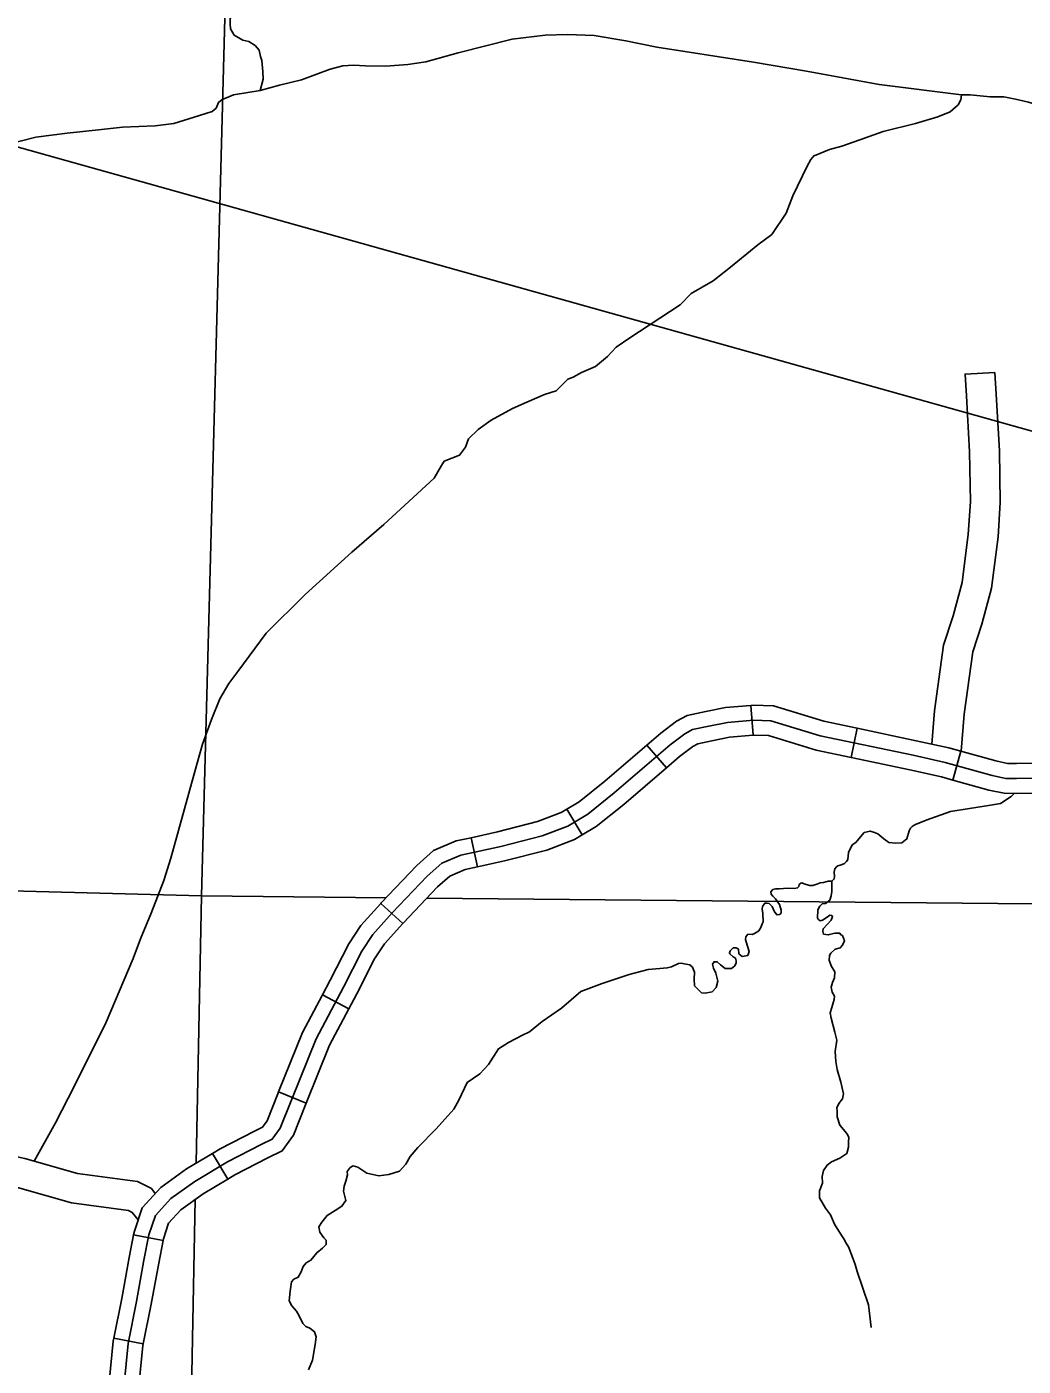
# Model space of a CAD drawing. Extents: x 1369979 to 1371646, y 379997 to 381064.
# Drawn here: x 1370600 to 1370658.6, y 380459 to 380537.7 of the extents above; entities that cross this region are included whole.
import ezdxf

# ---------------------------------------------------------------- set-up
doc = ezdxf.new("R2010")
doc.units = 0
doc.layers.add('Default', color=7, linetype='Continuous')
doc.layers.add('R_Border Notes', color=7, linetype='Continuous')

msp = doc.modelspace()

# ---------------------------------------------------------------- linework, layer by layer
at = {"layer": 'Default'}
msp.add_line((1370478.05, 380564.69), (1370729.894, 380494.17), dxfattribs=at)
at = {"layer": 'R_Border Notes'}
for p, q in [((1370642.764, 380496.09), (1370642.615, 380497.842)), ((1370648.519, 380494.781), (1370648.88, 380496.501)), ((1370637.655, 380494.179), (1370636.511, 380495.513)), ((1370654.504, 380493.461), (1370654.977, 380495.154)), ((1370632.707, 380490.239), (1370631.802, 380491.746)), ((1370626.544, 380488.352), (1370626.167, 380490.069)), ((1370622.163, 380485.034), (1370620.854, 380486.207)), ((1370618.991, 380480.016), (1370617.438, 380480.838)), ((1370616.481, 380474.468), (1370614.851, 380475.127)), ((1370611.869, 380470.002), (1370610.97, 380471.512)), ((1370608.055, 380466.393), (1370606.329, 380466.726)), ((1370606.889, 380460.31), (1370605.165, 380460.656))]:
    msp.add_line(p, q, dxfattribs=at)
for points in [[(1370611.948, 380547.852), (1370610.31, 380486.644)], [(1370614.465, 380539.079), (1370613.716, 380538.999), (1370613.236, 380538.957), (1370612.713, 380538.844), (1370612.374, 380538.759), (1370612.119, 380538.49), (1370612.006, 380538.207), (1370612.006, 380537.924), (1370612.021, 380537.627), (1370612.232, 380537.26), (1370612.755, 380536.948)], [(1370637.092, 380536.541), (1370635.27, 380536.908), (1370633.408, 380537.226), (1370631.849, 380537.284), (1370630.52, 380537.255), (1370628.586, 380537.024), (1370625.41, 380536.215), (1370623.51, 380535.68), (1370622.456, 380535.521), (1370621.156, 380535.42)], [(1370612.755, 380536.948), (1370613.109, 380536.878), (1370613.476, 380536.637), (1370613.702, 380536.368), (1370613.787, 380535.987), (1370613.858, 380535.76), (1370613.928, 380535.124), (1370613.942, 380534.671), (1370613.764, 380533.992)], [(1370655.011, 380533.745), (1370650.164, 380534.351), (1370645.888, 380535.129), (1370642.779, 380535.662), (1370638.748, 380536.296), (1370637.092, 380536.541)], [(1370621.156, 380535.42), (1370619.958, 380535.452), (1370619.265, 380535.481), (1370618.63, 380535.452), (1370617.879, 380535.249), (1370616.204, 380534.628), (1370614.905, 380534.31), (1370613.764, 380533.992), (1370612.205, 380533.747), (1370611.786, 380533.573), (1370611.527, 380533.472), (1370611.324, 380533.299), (1370611.18, 380532.952), (1370610.949, 380532.764), (1370610.574, 380532.648), (1370609.895, 380532.432), (1370608.697, 380532.056)], [(1370646.344, 380530.147), (1370647.246, 380530.53), (1370647.963, 380530.731), (1370649.037, 380531.089), (1370650.412, 380531.591), (1370652.303, 380532.05), (1370653.622, 380532.451), (1370654.338, 380532.753), (1370654.811, 380533.154), (1370654.968, 380533.455), (1370655.011, 380533.745)], [(1370660.77, 380532.809), (1370659.834, 380533.054), (1370658.941, 380533.313), (1370658.178, 380533.486), (1370657.502, 380533.616), (1370656.696, 380533.63), (1370655.515, 380533.745), (1370655.011, 380533.745)], [(1370608.697, 380532.056), (1370607.603, 380531.911), (1370605.682, 380531.839), (1370604.267, 380531.68), (1370602.42, 380531.492), (1370600.586, 380531.247)], [(1370600.586, 380531.247), (1370599.047, 380530.864), (1370597.69, 380530.358), (1370596.665, 380529.838), (1370595.64, 380529.086), (1370594.34, 380528.132), (1370593.633, 380527.381), (1370592.969, 380526.109), (1370592.074, 380524.057)], [(1370643.855, 380525.524), (1370644.696, 380526.791), (1370645.083, 380527.81), (1370645.928, 380529.545), (1370646.143, 380529.946), (1370646.344, 380530.176), (1370646.344, 380530.147)], [(1370637.268, 380520.622), (1370638.469, 380521.394), (1370639.113, 380522.068), (1370640.403, 380522.799), (1370641.434, 380523.602), (1370643.024, 380524.922), (1370643.855, 380525.524)], [(1370631.168, 380516.341), (1370631.867, 380517.023), (1370632.168, 380517.152), (1370632.669, 380517.41), (1370633.486, 380517.769), (1370634.202, 380518.357), (1370634.704, 380518.913), (1370635.506, 380519.461), (1370637.268, 380520.622)], [(1370653.26, 380495.573), (1370653.423, 380497.536), (1370653.959, 380501.399), (1370654.525, 380503.123), (1370655.05, 380505.078), (1370655.405, 380507.917), (1370655.531, 380509.814), (1370655.48, 380512.748), (1370655.298, 380516.047), (1370655.223, 380517.324), (1370656.978, 380517.427)], [(1370656.978, 380517.427), (1370657.053, 380516.147), (1370657.237, 380512.812), (1370657.29, 380509.771), (1370657.156, 380507.75), (1370656.78, 380504.739), (1370656.21, 380502.62), (1370655.679, 380501.001), (1370655.171, 380497.342), (1370654.989, 380495.15)], [(1370624.58, 380512.203), (1370625.495, 380512.569), (1370625.839, 380513.028), (1370626.025, 380513.516), (1370626.584, 380514.075), (1370627.343, 380514.62), (1370628.604, 380515.308), (1370629.449, 380515.667), (1370630.48, 380516.126), (1370631.168, 380516.341)], [(1370621.044, 380508.484), (1370624.006, 380511.214), (1370624.436, 380511.945), (1370624.58, 380512.203)], [(1370612.451, 380499.834), (1370614.124, 380502.102), (1370616.416, 380504.368), (1370619.153, 380506.849), (1370621.044, 380508.484)], [(1370608.97, 380490.497), (1370609.93, 380493.969), (1370610.374, 380495.561), (1370610.904, 380497.023), (1370611.405, 380498.228), (1370611.921, 380499.131), (1370612.451, 380499.834)], [(1370636.511, 380495.513), (1370637.32, 380496.207), (1370638.253, 380496.914), (1370638.885, 380497.259), (1370639.983, 380497.497), (1370641.131, 380497.716), (1370642.615, 380497.842)], [(1370642.615, 380497.842), (1370642.761, 380497.854), (1370643.945, 380497.824), (1370646.911, 380496.914), (1370648.88, 380496.501)], [(1370605.53, 380455.553), (1370605.999, 380460.342), (1370606.493, 380462.807), (1370606.936, 380465.23), (1370607.222, 380466.715), (1370607.607, 380467.861), (1370608.518, 380468.851), (1370609.924, 380469.867), (1370611.85, 380471.014), (1370613.829, 380472.038), (1370614.479, 380472.351), (1370614.948, 380473.002), (1370615.625, 380474.695), (1370617.056, 380478.239), (1370618.67, 380481.287), (1370619.737, 380483.397), (1370620.388, 380484.372), (1370621.533, 380485.648), (1370623.59, 380487.811), (1370624.441, 380488.567), (1370625.56, 380489.035), (1370627.929, 380489.557), (1370630.35, 380490.182), (1370631.859, 380490.755), (1370633.031, 380491.458), (1370634.593, 380492.709), (1370637.872, 380495.523), (1370638.731, 380496.174), (1370639.195, 380496.427), (1370640.158, 380496.635), (1370641.251, 380496.844), (1370642.787, 380496.974), (1370643.802, 380496.948), (1370646.691, 380496.062), (1370652.158, 380494.916), (1370654.053, 380494.499)], [(1370648.88, 380496.501), (1370652.342, 380495.775), (1370654.265, 380495.352), (1370654.977, 380495.154)], [(1370631.802, 380491.746), (1370632.528, 380492.182), (1370634.032, 380493.386), (1370636.511, 380495.513)], [(1370637.655, 380494.179), (1370638.425, 380494.839), (1370639.21, 380495.434), (1370639.504, 380495.595), (1370640.333, 380495.774), (1370641.371, 380495.972), (1370642.764, 380496.09)], [(1370642.764, 380496.09), (1370642.813, 380496.094), (1370643.659, 380496.073), (1370646.472, 380495.21), (1370648.519, 380494.781)], [(1370648.519, 380494.781), (1370651.973, 380494.057), (1370653.84, 380493.646), (1370654.504, 380493.461)], [(1370654.977, 380495.154), (1370657.024, 380494.582), (1370657.723, 380494.436), (1370658.234, 380494.425), (1370659.365, 380494.45), (1370660.793, 380494.509)], [(1370632.707, 380490.239), (1370633.534, 380490.735), (1370635.154, 380492.032), (1370637.655, 380494.179)], [(1370654.053, 380494.499), (1370656.816, 380493.728), (1370657.623, 380493.559), (1370658.234, 380493.546), (1370659.393, 380493.572)], [(1370654.504, 380493.461), (1370656.607, 380492.874), (1370657.522, 380492.682), (1370658.235, 380492.666), (1370659.421, 380492.693), (1370660.865, 380492.752)], [(1370654.363, 380491.61), (1370656.593, 380491.96), (1370657.295, 380492.089), (1370657.926, 380492.491), (1370658.102, 380492.663)], [(1370626.167, 380490.069), (1370627.725, 380490.412), (1370630.083, 380491.021), (1370631.474, 380491.549), (1370631.802, 380491.746)], [(1370652.234, 380490.814), (1370652.3, 380490.85), (1370652.93, 380491.108), (1370654.363, 380491.61)], [(1370648.796, 380489.791), (1370649.166, 380490.246), (1370649.295, 380490.368), (1370649.638, 380490.461), (1370649.889, 380490.383), (1370650.083, 380490.289), (1370650.448, 380489.995), (1370650.742, 380489.795), (1370651.143, 380489.744), (1370651.508, 380489.773), (1370651.795, 380490.003), (1370651.923, 380490.483), (1370652.017, 380490.626), (1370652.11, 380490.72), (1370652.234, 380490.814)], [(1370608.97, 380490.497), (1370608.511, 380488.863), (1370608.096, 380487.558), (1370607.351, 380485.636), (1370606.735, 380484.13), (1370606.309, 380482.963)], [(1370620.854, 380486.207), (1370620.888, 380486.245), (1370622.978, 380488.444), (1370623.967, 380489.321), (1370625.294, 380489.877), (1370626.167, 380490.069)], [(1370626.544, 380488.352), (1370628.133, 380488.702), (1370630.616, 380489.343), (1370632.245, 380489.961), (1370632.707, 380490.239)], [(1370648.324, 380488.798), (1370648.365, 380489.195), (1370648.58, 380489.647), (1370648.796, 380489.791)], [(1370544.495, 380488.373), (1370610.31, 380486.644)], [(1370622.163, 380485.034), (1370622.179, 380485.052), (1370624.201, 380487.178), (1370624.915, 380487.812), (1370625.827, 380488.194), (1370626.544, 380488.352)], [(1370647.527, 380488.041), (1370647.555, 380488.242), (1370647.656, 380488.356), (1370647.735, 380488.414), (1370647.878, 380488.457), (1370647.992, 380488.493), (1370648.121, 380488.557), (1370648.25, 380488.665), (1370648.324, 380488.798)], [(1370645.192, 380487.08), (1370645.371, 380487.116), (1370645.449, 380487.209), (1370645.471, 380487.324), (1370645.557, 380487.396), (1370645.614, 380487.41), (1370645.757, 380487.353), (1370646.065, 380487.252), (1370646.259, 380487.267), (1370646.495, 380487.338), (1370646.689, 380487.41), (1370646.889, 380487.446), (1370647.176, 380487.525), (1370647.391, 380487.525), (1370647.527, 380487.647), (1370647.541, 380487.797), (1370647.527, 380488.041)], [(1370647.391, 380487.525), (1370647.39, 380486.908), (1370647.347, 380486.65), (1370647.261, 380486.406), (1370647.017, 380486.205), (1370646.817, 380486.177), (1370646.673, 380486.048), (1370646.559, 380485.832), (1370646.544, 380485.331), (1370646.602, 380485.259), (1370646.702, 380485.187), (1370646.845, 380485.23), (1370647.117, 380485.402), (1370647.275, 380485.517), (1370647.375, 380485.503), (1370647.418, 380485.431), (1370647.347, 380485.23), (1370647.103, 380484.972), (1370646.874, 380484.714), (1370646.86, 380484.556), (1370646.903, 380484.398)], [(1370643.34, 380485.128), (1370643.322, 380485.617), (1370643.286, 380485.876), (1370643.315, 380486.033), (1370643.437, 380486.213), (1370643.566, 380486.227), (1370643.694, 380486.205), (1370643.881, 380486.019), (1370643.995, 380485.746), (1370644.146, 380485.546), (1370644.325, 380485.553), (1370644.396, 380485.653), (1370644.411, 380485.818), (1370644.311, 380486.148), (1370644.074, 380486.471), (1370643.909, 380486.628), (1370643.809, 380486.757), (1370643.788, 380486.894), (1370643.917, 380487.023), (1370644.067, 380487.059), (1370644.296, 380487.073), (1370644.805, 380487.102), (1370645.192, 380487.08)], [(1370610.31, 380486.644), (1370609.996, 380470.933)], [(1370610.31, 380486.644), (1370621.171, 380486.543)], [(1370617.438, 380480.838), (1370617.889, 380481.691), (1370618.977, 380483.841), (1370619.692, 380484.912), (1370620.854, 380486.207)], [(1370623.576, 380486.521), (1370671.824, 380486.072)], [(1370618.991, 380480.016), (1370619.451, 380480.883), (1370620.498, 380482.953), (1370621.084, 380483.832), (1370622.163, 380485.034)], [(1370636.599, 380482.329), (1370637.71, 380482.418), (1370637.953, 380482.476), (1370638.369, 380482.676), (1370638.541, 380482.691), (1370638.698, 380482.648), (1370639.028, 380482.59), (1370639.185, 380482.461), (1370639.3, 380482.174), (1370639.286, 380481.759), (1370639.3, 380481.371), (1370639.515, 380481.156), (1370639.715, 380480.956), (1370639.945, 380480.941), (1370640.346, 380481.013), (1370640.589, 380481.257), (1370640.675, 380481.63), (1370640.561, 380482.103), (1370640.432, 380482.404), (1370640.36, 380482.633), (1370640.46, 380482.777), (1370640.647, 380482.777), (1370640.847, 380482.605), (1370641.105, 380482.39), (1370641.478, 380482.39), (1370641.678, 380482.547), (1370641.764, 380482.719), (1370641.764, 380482.834), (1370641.721, 380482.992), (1370641.592, 380483.063), (1370641.392, 380483.236), (1370641.363, 380483.307), (1370641.406, 380483.422), (1370641.578, 380483.594), (1370641.75, 380483.594), (1370641.893, 380483.522), (1370641.907, 380483.25), (1370642.108, 380483.092), (1370642.437, 380483.15), (1370642.523, 380483.379), (1370642.409, 380483.752), (1370642.308, 380484.096), (1370642.323, 380484.239), (1370642.452, 380484.397), (1370642.695, 380484.383), (1370642.839, 380484.44), (1370643.082, 380484.598), (1370643.211, 380484.799), (1370643.297, 380485.014), (1370643.34, 380485.128)], [(1370646.903, 380484.398), (1370647.175, 380484.355), (1370647.562, 380484.456), (1370647.848, 380484.456), (1370647.92, 380484.355), (1370648.006, 380484.312), (1370648.12, 380484.011), (1370648.006, 380483.753), (1370647.877, 380483.595), (1370647.59, 380483.509), (1370647.332, 380483.28), (1370647.246, 380483.151), (1370647.218, 380482.878), (1370647.347, 380482.534)], [(1370601.727, 380473.309), (1370602.856, 380475.478), (1370604.718, 380479.22), (1370606.309, 380482.963)], [(1370631.478, 380480.054), (1370632.621, 380481.02), (1370633.882, 380481.508), (1370635.472, 380482.024), (1370636.59, 380482.325), (1370636.599, 380482.329)], [(1370647.347, 380482.534), (1370647.562, 380482.182), (1370647.547, 380481.837), (1370647.433, 380481.565), (1370647.347, 380481.278), (1370647.404, 380480.991), (1370647.533, 380480.748), (1370647.519, 380480.561), (1370647.461, 380480.36), (1370647.375, 380480.088), (1370647.289, 380479.772), (1370647.347, 380479.457)], [(1370614.851, 380475.127), (1370616.258, 380478.61), (1370617.438, 380480.838)], [(1370616.481, 380474.468), (1370617.854, 380477.867), (1370618.991, 380480.016)], [(1370623.03, 380471.863), (1370624.114, 380472.955), (1370625.16, 380474.117), (1370625.447, 380474.633), (1370625.948, 380475.68), (1370626.693, 380476.196), (1370627.194, 380476.741), (1370627.782, 380477.659), (1370628.369, 380478.032), (1370629.2, 380478.462), (1370629.601, 380478.663), (1370630.346, 380479.265), (1370631.478, 380480.054)], [(1370647.347, 380479.457), (1370647.561, 380478.644), (1370647.676, 380478.171), (1370647.576, 380477.497), (1370647.619, 380476.923), (1370647.705, 380476.45), (1370647.905, 380475.704)], [(1370647.905, 380475.704), (1370648.063, 380475.02), (1370648.006, 380474.719), (1370647.805, 380474.447), (1370647.676, 380474.189), (1370647.69, 380473.988), (1370647.705, 380473.658), (1370647.862, 380473.175)], [(1370572.68, 380473.724), (1370573.007, 380475.451), (1370574.926, 380475.088), (1370593.924, 380472.006), (1370596.92, 380471.395), (1370598.859, 380471.448), (1370599.929, 380471.21), (1370603.024, 380470.332), (1370606.55, 380469.851), (1370607.371, 380469.44), (1370607.603, 380469.155)], [(1370610.97, 380471.512), (1370611.423, 380471.782), (1370613.436, 380472.824), (1370613.897, 380473.046), (1370614.172, 380473.428), (1370614.809, 380475.023), (1370614.851, 380475.127)], [(1370611.869, 380470.002), (1370612.277, 380470.245), (1370614.221, 380471.251), (1370615.062, 380471.655), (1370615.724, 380472.576), (1370616.44, 380474.368), (1370616.481, 380474.468)], [(1370606.595, 380467.609), (1370606.247, 380468.037), (1370606.024, 380468.148), (1370602.664, 380468.607), (1370599.498, 380469.505), (1370598.689, 380469.685), (1370596.767, 380469.633), (1370593.607, 380470.276), (1370574.622, 380473.356), (1370572.68, 380473.724)], [(1370600.487, 380471.052), (1370601.727, 380473.309)], [(1370647.862, 380473.175), (1370648.163, 380472.802), (1370648.306, 380472.615), (1370648.378, 380472.443), (1370648.364, 380472.2), (1370648.364, 380471.87), (1370648.263, 380471.511)], [(1370617.643, 380466.156), (1370617.643, 380466.414), (1370617.514, 380466.543), (1370617.285, 380466.887), (1370617.213, 380467.202), (1370617.385, 380467.475), (1370617.701, 380467.862), (1370618.188, 380468.163), (1370618.574, 380468.407), (1370618.804, 380468.737), (1370618.675, 380469.282), (1370618.703, 380469.583), (1370618.804, 380469.87), (1370618.904, 380470.242), (1370618.89, 380470.443), (1370619.062, 380470.687), (1370619.233, 380470.773), (1370619.506, 380470.701), (1370620.05, 380470.357), (1370620.752, 380470.185), (1370621.339, 380470.271), (1370621.97, 380470.472), (1370622.342, 380470.888), (1370622.586, 380471.332), (1370623.03, 380471.863)], [(1370606.329, 380466.726), (1370606.37, 380466.939), (1370606.834, 380468.319), (1370607.932, 380469.512), (1370609.441, 380470.603), (1370610.97, 380471.512)], [(1370648.263, 380471.511), (1370647.862, 380471.239), (1370647.361, 380471.009), (1370647.103, 380470.823), (1370646.902, 380470.507), (1370646.816, 380470.149), (1370646.831, 380469.762)], [(1370608.055, 380466.393), (1370608.074, 380466.491), (1370608.381, 380467.404), (1370609.105, 380468.191), (1370610.407, 380469.132), (1370611.869, 380470.002)], [(1370646.831, 380469.762), (1370646.659, 380469.317), (1370646.659, 380468.901), (1370647.017, 380468.285), (1370647.304, 380467.898), (1370647.547, 380467.36)], [(1370609.953, 380468.804), (1370609.585, 380450.387)], [(1370647.547, 380467.36), (1370647.791, 380466.944), (1370648.091, 380466.485), (1370648.235, 380466.227), (1370648.378, 380465.983)], [(1370605.165, 380460.656), (1370605.63, 380462.972), (1370606.072, 380465.392), (1370606.329, 380466.726)], [(1370606.889, 380460.31), (1370607.357, 380462.641), (1370607.8, 380465.068), (1370608.055, 380466.393)], [(1370616.841, 380459.361), (1370616.999, 380460.269), (1370617.056, 380460.728), (1370616.97, 380461.029), (1370616.698, 380461.244), (1370616.454, 380461.33), (1370616.268, 380461.502), (1370616.053, 380461.961), (1370615.895, 380462.234), (1370615.638, 380462.549), (1370615.48, 380462.85), (1370615.537, 380463.409), (1370615.609, 380463.954), (1370615.752, 380464.126), (1370616.01, 380464.227), (1370616.182, 380464.557), (1370616.297, 380464.872), (1370616.468, 380465.073), (1370616.755, 380465.231), (1370617.099, 380465.668), (1370617.443, 380465.94), (1370617.643, 380466.156)], [(1370648.378, 380465.983), (1370648.765, 380464.979), (1370648.879, 380464.578)], [(1370648.879, 380464.578), (1370649.538, 380462.613), (1370649.696, 380461.28)], [(1370604.514, 380454.431), (1370604.656, 380455.647), (1370605.128, 380460.472), (1370605.165, 380460.656)], [(1370606.26, 380454.227), (1370606.404, 380455.46), (1370606.869, 380460.213), (1370606.889, 380460.31)], [(1370616.612, 380458.788), (1370616.841, 380459.361)]]:
    msp.add_lwpolyline(points, dxfattribs=at)

doc.saveas('drawing.dxf')
